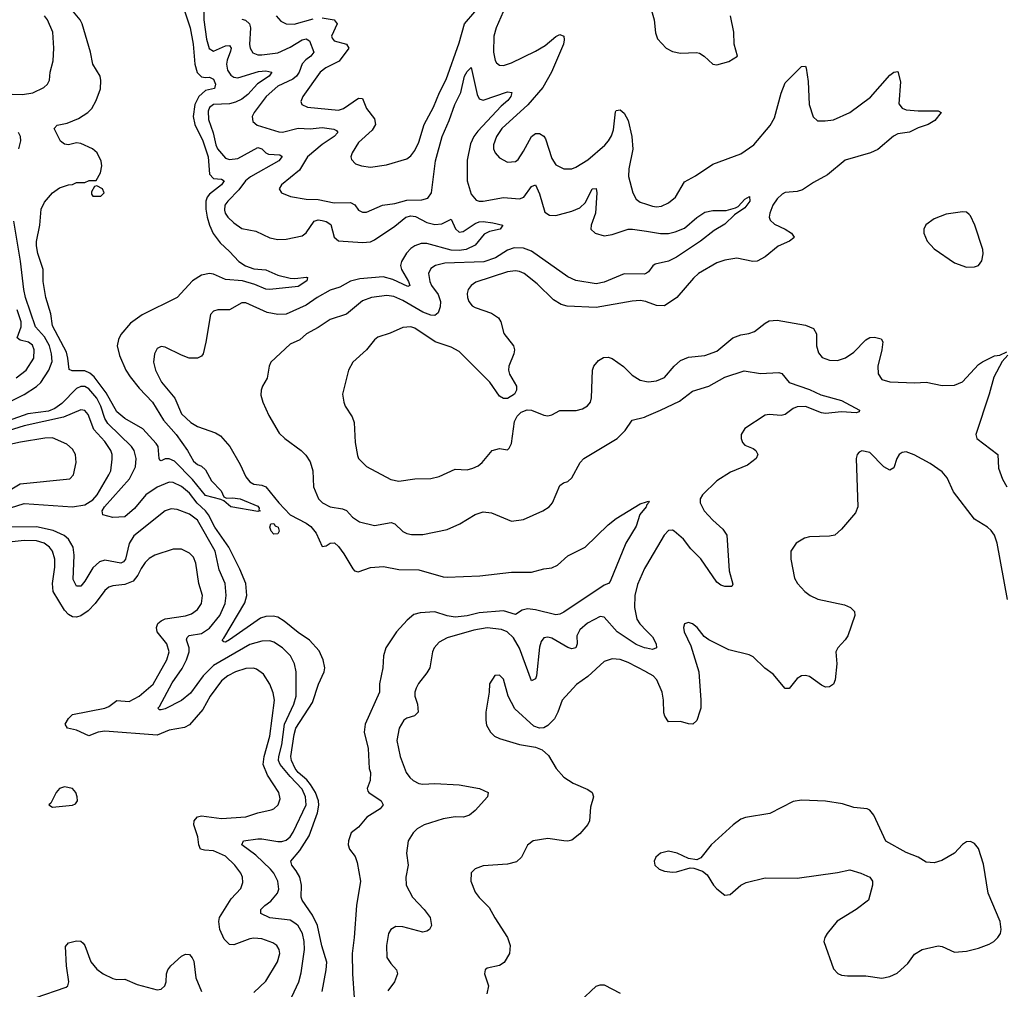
# Model space of a CAD drawing. Header units: inches. Extents: x 1954678 to 2060271, y 904822 to 1016299.
# Tile 309 of 403: x 2016887 to 2021778, y 991753 to 996571. Entities that reach past the tile are written whole.
import ezdxf

# ---------------------------------------------------------------- set-up
doc = ezdxf.new("R2010")
doc.units = ezdxf.units.IN
doc.header["$MEASUREMENT"] = 0
doc.layers.add('C0919', color=7, linetype='Continuous')
doc.layers.add('C0929', color=7, linetype='Continuous')

msp = doc.modelspace()

# ---------------------------------------------------------------- linework, layer by layer
at = {"layer": 'C0919', "color": 5}
for points, elevation in [([(2017707.9, 996610), (2017734.6, 996530), (2017748.3, 996450), (2017757.4, 996350), (2017769, 996309), (2017790, 996287.3), (2017810, 996283.3), (2017830, 996285.5), (2017850, 996275.2), (2017859.2, 996250), (2017854.6, 996230), (2017810, 996218.8), (2017777.4, 996190), (2017757.6, 996150), (2017749.1, 996090), (2017756.5, 996050), (2017797.5, 995970), (2017823.3, 995890), (2017830, 995802.8), (2017850, 995782.8), (2017890, 995778), (2017902.3, 995770), (2017890.1, 995750), (2017830, 995704.9), (2017818.8, 995690), (2017811.8, 995670), (2017810.9, 995630), (2017817.6, 995590), (2017829.8, 995549.8), (2017848.8, 995508.8), (2017882.2, 995462.2), (2017930, 995418.9), (2017974.8, 995370), (2018008.3, 995348.3), (2018050, 995333.3), (2018110, 995328.8), (2018170, 995301.5), (2018230, 995287.1), (2018254.5, 995285.5), (2018312.5, 995292.5), (2018316, 995290), (2018313.7, 995273.7), (2018270, 995244.8), (2018130, 995229.8), (2018110, 995232.1), (2018055.7, 995255.7), (2017993.7, 995273.7), (2017910, 995280.5), (2017850, 995305.8), (2017830, 995309.3), (2017790, 995302.4), (2017746, 995274), (2017669.6, 995190.4), (2017495.7, 995104.3), (2017437.2, 995062.8), (2017390, 995006.3), (2017377.9, 994982.1), (2017371.5, 994950), (2017382.8, 994902.8), (2017414.6, 994830), (2017435.7, 994795.7), (2017479.8, 994739.8), (2017546, 994670), (2017601.2, 994581.2), (2017663.5, 994510), (2017721.1, 994430), (2017750, 994378), (2017770, 994361.1), (2017790, 994353.1), (2017810, 994334), (2017839.9, 994279.9), (2017887.7, 994230), (2017900.7, 994200.7), (2017913.7, 994193.7), (2017944.8, 994195.2), (2017983, 994190), (2018070, 994153.2), (2018076.7, 994143.3), (2018074.4, 994134.4), (2018082, 994130), (2018070, 994127), (2017935.3, 994150), (2017900.4, 994180.4), (2017886.8, 994186.8), (2017810, 994207.2), (2017745.9, 994285.9), (2017656.8, 994376.8), (2017630, 994388.8), (2017610, 994388.7), (2017590, 994379.8), (2017583, 994383), (2017579.1, 994390), (2017575, 994450), (2017565.2, 994465.2), (2017497.9, 994537.9), (2017409.7, 994590), (2017370, 994622.4), (2017316.6, 994716.6), (2017257.2, 994797.2), (2017234.8, 994814.8), (2017210, 994826.6), (2017146.9, 994826.9), (2017132.3, 994832.3), (2017126.7, 994890), (2017118.7, 994918.7), (2017049.9, 995050), (2017041.9, 995110), (2017016.5, 995190), (2017004, 995270), (2017003, 995330), (2016976.9, 995410), (2016970, 995448), (2016971.3, 995468.7), (2016987.6, 995550), (2016993.2, 995630), (2017010, 995664.7), (2017049.3, 995710.7), (2017084.7, 995735.3), (2017130, 995751.3), (2017150, 995752), (2017170, 995762), (2017210, 995762), (2017231.6, 995771.6), (2017267.3, 995772.7), (2017289, 995811), (2017295.1, 995844.9), (2017292.5, 995867.5), (2017272.3, 995910), (2017249, 995930), (2017190, 995955.4), (2017170, 995958.9), (2017130, 995949.7), (2017110, 995953.3), (2017090, 995967), (2017058.4, 996030), (2017073.3, 996046.7), (2017122.8, 996057.2), (2017179.4, 996080.6), (2017225.4, 996110), (2017245.3, 996130), (2017267.7, 996170), (2017287.7, 996227.7), (2017289.7, 996269.7), (2017286, 996290), (2017249.7, 996349.7), (2017239.1, 996410), (2017197.4, 996550), (2017188.2, 996570), (2017137.9, 996630)], 420), ([(2017803.3, 996650), (2017801.4, 996570), (2017815.1, 996475.1), (2017828.3, 996428.3), (2017850, 996415.4), (2017910, 996441.3), (2017930, 996443.2), (2017937.1, 996430), (2017935, 996415), (2017917.1, 996370), (2017913.8, 996350), (2017920.1, 996320.1), (2017935.5, 996295.5), (2017950, 996285.1), (2017970, 996281.5), (2018074, 996314), (2018110, 996317.6), (2018139.5, 996310), (2018126.4, 996290), (2018068.3, 996251.7), (2018019.9, 996200.1), (2017990, 996176.2), (2017959, 996161), (2017930, 996153.6), (2017849.8, 996150.2), (2017830, 996134.5), (2017823.1, 996116.9), (2017825, 996075), (2017848.8, 996008.8), (2017861, 995950), (2017870, 995928.8), (2017910, 995882.4), (2017930, 995875.8), (2017970, 995882.2), (2018070, 995935.5), (2018090, 995930.2), (2018109.6, 995909.6), (2018122.9, 995902.9), (2018179.3, 995899.3), (2018191.2, 995891.2), (2018174, 995870), (2018033.2, 995790), (2018008.6, 995770), (2017975.1, 995724.9), (2017920.2, 995670), (2017906.6, 995650), (2017903.9, 995623.9), (2017907.7, 995610), (2017921.6, 995590), (2017950, 995561.1), (2017990, 995534.2), (2018060.1, 995520.1), (2018130, 995486.5), (2018170, 995478.6), (2018210, 995480.7), (2018290, 995496.9), (2018310, 995512.4), (2018350, 995569.2), (2018370, 995576.4), (2018390, 995574), (2018410, 995568.6), (2018432.7, 995552.7), (2018449.4, 995490), (2018470, 995472.2), (2018590, 995463.3), (2018630, 995467.9), (2018650, 995477.2), (2018750, 995544.7), (2018805.8, 995590), (2018830, 995596.1), (2018852.4, 995592.4), (2018910, 995563.1), (2018950, 995552.9), (2018983.9, 995556.1), (2019030, 995580.7), (2019052.3, 995532.3), (2019070, 995514.9), (2019090, 995519), (2019150, 995559), (2019170, 995566.3), (2019190, 995568.2), (2019237.5, 995562.5), (2019287.3, 995550), (2019273.4, 995530), (2019220.9, 995519.1), (2019193.9, 995506.1), (2019150.3, 995450), (2019104.4, 995430), (2019070, 995425), (2019030, 995426.4), (2018910, 995459.1), (2018881.8, 995458.2), (2018850, 995446.9), (2018830, 995433.5), (2018809, 995411), (2018783.3, 995370), (2018777.9, 995350), (2018783.1, 995330), (2018818.3, 995270), (2018824.9, 995250), (2018815.3, 995244.7), (2018740.4, 995280.4), (2018692.8, 995292.8), (2018577.4, 995282.6), (2018530, 995271.2), (2018477.9, 995242.1), (2018430, 995226.6), (2018364, 995190), (2018310, 995151.8), (2018210, 995107.4), (2018170, 995106.6), (2018115.8, 995115.8), (2018010, 995164.1), (2017990, 995163.5), (2017930, 995129.8), (2017871.3, 995128.7), (2017850, 995122.4), (2017834.3, 995105.7), (2017811.5, 994968.5), (2017798, 994910), (2017790, 994899.3), (2017770.3, 994889.7), (2017728.7, 994890), (2017690, 994903.5), (2017610, 994943.5), (2017590, 994947.8), (2017570, 994937), (2017556.9, 994910), (2017552.1, 994870), (2017561.1, 994830), (2017591.8, 994770), (2017657.3, 994690), (2017690, 994612.6), (2017736.5, 994570), (2017770, 994550.1), (2017858.9, 994518.9), (2017883.8, 994503.8), (2017930.6, 994450.6), (2017981.6, 994361.6), (2018010, 994299.6), (2018030, 994274), (2018050, 994263.2), (2018090, 994257.3), (2018110, 994249.3), (2018173.5, 994170), (2018230, 994110.1), (2018309.4, 994070), (2018333.1, 994053.1), (2018360.2, 994020.2), (2018390, 993953.4), (2018410, 993956.4), (2018430, 993970.3), (2018451.1, 993971.1), (2018470, 993953.7), (2018496.6, 993916.6), (2018542.1, 993842.1), (2018550, 993832.4), (2018567.6, 993827.6), (2018630, 993848.3), (2018693.6, 993853.6), (2018770, 993839.8), (2018870, 993837.7), (2018990, 993802), (2019010, 993800.8), (2019173.2, 993806.8), (2019330, 993826.2), (2019430, 993825.2), (2019490, 993842.3), (2019530, 993847.7), (2019559.2, 993860.8), (2019610, 993906.7), (2019696, 993950), (2019810, 994060.5), (2019850, 994092.4), (2019970, 994164.9), (2020000, 994174.7)], 440), ([(2016850, 996201), (2016901.3, 996198.7), (2016952.4, 996207.6), (2017006.3, 996233.7), (2017024.5, 996250), (2017035.1, 996270), (2017037.7, 996310), (2017053.2, 996366.8), (2017056.5, 996430), (2017051.7, 996510), (2017024.4, 996570), (2017009.8, 996590)], 440), ([(2018161.3, 996590), (2018184.1, 996564.1), (2018210, 996550.2), (2018250, 996549.5), (2018344.6, 996575.4)], 480), ([(2018390, 996581.2), (2018450, 996570.6), (2018464.8, 996550), (2018435.3, 996490), (2018438.7, 996478.7), (2018450, 996466.1), (2018510.3, 996450), (2018521.5, 996430), (2018474.4, 996365.6), (2018407.6, 996332.4), (2018379.8, 996310), (2018293.1, 996190), (2018284.4, 996164.4), (2018289.2, 996149.2), (2018316.7, 996136.7), (2018470, 996122), (2018496.1, 996130), (2018570, 996180.9), (2018590, 996179.6), (2018609.7, 996129.7), (2018650, 996078.3), (2018654.3, 996050), (2018638.6, 996021.4), (2018570, 995960.5), (2018538.7, 995910), (2018532.7, 995890), (2018536.1, 995876.1), (2018554.9, 995854.9), (2018584.4, 995844.4), (2018630, 995838), (2018708.7, 995850), (2018810, 995879.5), (2018830, 995894.4), (2018850, 995921.3), (2018870, 995963), (2018895.9, 996050), (2018943, 996137), (2018973.1, 996210), (2019005.9, 996274.1), (2019070, 996456.9), (2019095.9, 996550), (2019147.5, 996610)], 480), ([(2019288, 996610), (2019253.7, 996530), (2019242.4, 996490), (2019241.1, 996410), (2019248.6, 996368.6), (2019256, 996356), (2019270, 996345.4), (2019290, 996344.2), (2019330, 996356.6), (2019450, 996414), (2019497.1, 996442.9), (2019550, 996488), (2019570, 996498), (2019589.3, 996489.3), (2019591.7, 996471.7), (2019588.3, 996450), (2019528.4, 996310), (2019485.4, 996234.6), (2019411.2, 996148.8), (2019281.6, 996030), (2019254.8, 995990), (2019240.7, 995950), (2019241.3, 995930), (2019248.9, 995910), (2019270, 995885.3), (2019310, 995864), (2019350, 995866), (2019363, 995877), (2019390, 995917.4), (2019428.8, 995991.2), (2019450, 996006), (2019470, 996005.5), (2019490, 995992.9), (2019498.9, 995978.9), (2019530, 995881.3), (2019550, 995850.3), (2019590, 995830.2), (2019630, 995830.2), (2019650, 995837.6), (2019710, 995874.7), (2019793, 995947), (2019811.4, 995968.6), (2019826.7, 995993.3), (2019836, 996023.9), (2019846.4, 996113.6), (2019850, 996120.7), (2019870, 996123.1), (2019890, 996107), (2019909.5, 996069.5), (2019927.3, 995990), (2019932.4, 995927.6), (2019913.7, 995830), (2019911.3, 995791.3), (2019933.1, 995710), (2019950, 995679.3), (2019970, 995663.6), (2020000, 995654)], 480), ([(2017990, 996574.6), (2018008.6, 996568.6), (2018029.4, 996550), (2018033.6, 996530), (2018028.5, 996448.5), (2018031.1, 996430), (2018045.9, 996405.9), (2018070, 996397.1), (2018090, 996396.6), (2018170, 996405.8), (2018230, 996434.2), (2018290, 996470.5), (2018310, 996476.6), (2018326.2, 996466.2), (2018347.5, 996410), (2018333.1, 996390), (2018307.7, 996372.3), (2018290, 996352.4), (2018275, 996310), (2018262.7, 996290), (2018243.7, 996276.3), (2018170, 996240.8), (2018111.4, 996190), (2018052, 996110), (2018042.4, 996090), (2018045.1, 996065.1), (2018067, 996047), (2018173.6, 996013.6), (2018192.5, 996012.5), (2018270, 996031.5), (2018330, 996029.3), (2018390, 996035.5), (2018447.3, 996027.3), (2018461.3, 996021.3), (2018466.7, 996010), (2018448.5, 995990), (2018389.7, 995950.3), (2018317.1, 995890), (2018276.2, 995823.8), (2018188.2, 995750), (2018176.3, 995730), (2018186.8, 995710), (2018232.7, 995692.7), (2018310, 995678.8), (2018370, 995678.1), (2018450, 995661.3), (2018530, 995662.1), (2018551.5, 995651.5), (2018570, 995625.2), (2018590, 995615.2), (2018610, 995614), (2018690, 995648.7), (2018750, 995657), (2018810, 995675), (2018884.5, 995675.5), (2018915.2, 995684.8), (2018933, 995710), (2018952, 995870), (2018986.5, 995990), (2019021.1, 996070), (2019048.8, 996150), (2019079.2, 996210), (2019097.4, 996290), (2019110, 996314.3), (2019130, 996333), (2019159, 996199), (2019170, 996178), (2019190, 996171), (2019310, 996212.9), (2019332.2, 996210), (2019326.5, 996190), (2019312.1, 996170), (2019278.1, 996141.9), (2019162.8, 996017.2), (2019142.8, 995990), (2019126.1, 995953.9), (2019110, 995873.2), (2019110, 995771), (2019130, 995704.6), (2019154.9, 995674.9), (2019170, 995669.4), (2019190, 995669.5), (2019290, 995687.2), (2019370, 995680.9), (2019390.8, 995689.2), (2019430, 995741.5), (2019450, 995750.3), (2019470, 995706.4), (2019495.1, 995615.1), (2019519.1, 995599.1), (2019550, 995597.7), (2019630, 995619.8), (2019670, 995637), (2019697, 995663), (2019730, 995731), (2019750, 995731.6), (2019754, 995710), (2019747.1, 995610), (2019725.2, 995550), (2019723.7, 995530), (2019746, 995510), (2019790, 995496.6), (2019830, 995503.2), (2019910, 995530.6), (2019931, 995531), (2020000, 995519.6)], 460), ([(2016882.2, 995930), (2016892.7, 995970), (2016890.5, 995990), (2016881.2, 996010)], 440), ([(2016776.7, 994643.3), (2016910, 994708), (2016970, 994747.8), (2016991.4, 994768.6), (2017032.4, 994830), (2017047.6, 994872.4), (2017045.8, 994910), (2017034.8, 994950), (2017010, 994995.1), (2016965.3, 995045.3), (2016915.8, 995190), (2016907, 995230), (2016891.5, 995371.5), (2016858.5, 995570)], 440), ([(2020000, 995312.1), (2019990, 995306.2), (2019890, 995308.2), (2019790, 995266.6), (2019750, 995257.8), (2019650, 995275.4), (2019610, 995293.3), (2019430, 995420.4), (2019390, 995435.3), (2019342.6, 995437.4), (2019310, 995425.6), (2019250, 995387.9), (2019192.6, 995367.4), (2018998.2, 995361.8), (2018952.4, 995350), (2018930, 995334.5), (2018918.5, 995310), (2018923.6, 995270), (2018932.1, 995250), (2018965.3, 995205.3), (2018978, 995170), (2018975.9, 995144.1), (2018965.9, 995114.1), (2018950, 995101.5), (2018930, 995103.4), (2018890, 995117.9), (2018790, 995175), (2018745.1, 995194.9), (2018710, 995201.4), (2018634.8, 995190), (2018590, 995173.3), (2018510, 995107.8), (2018430, 995081.8), (2018370, 995041.6), (2018312, 995010), (2018279.1, 994980.9), (2018230, 994958.3), (2018134.4, 994870), (2018125.7, 994850), (2018115.8, 994790), (2018092.7, 994750), (2018086.4, 994730), (2018085.1, 994705.1), (2018094.4, 994670), (2018124, 994604), (2018176.1, 994516.1), (2018204, 994490), (2018285.5, 994430), (2018307.7, 994407.7), (2018330, 994374), (2018342.6, 994330), (2018346.9, 994250), (2018371.8, 994190), (2018391.1, 994171.1), (2018430, 994150.2), (2018490, 994140.7), (2018510, 994131.6), (2018539.8, 994099.8), (2018575.7, 994075.7), (2018650, 994056.9), (2018731.9, 994071.9), (2018750, 994065.7), (2018790, 994028.5), (2018810, 994018), (2018832.8, 994012.8), (2018890, 994012.7), (2019010, 994038.5), (2019073.6, 994066.4), (2019150, 994113.1), (2019190, 994126), (2019230, 994121.1), (2019330, 994078.7), (2019390, 994086.9), (2019485.6, 994130), (2019517.3, 994150), (2019533.8, 994170), (2019570, 994256.3), (2019589.2, 994270), (2019610, 994277), (2019630, 994294), (2019671.9, 994370), (2019689.8, 994390), (2019855.3, 994490), (2019895.5, 994530), (2019930, 994580.3), (2019990, 994596.6), (2020000, 994600.8)], 460), ([(2020000, 995169.3), (2019998, 995170), (2019970, 995175.4), (2019930, 995172.3), (2019750, 995141), (2019607.1, 995147.1), (2019576.5, 995156.5), (2019539.5, 995179.5), (2019457.9, 995257.9), (2019392.3, 995310), (2019370, 995320.2), (2019350, 995323), (2019310, 995317.6), (2019152.6, 995267.4), (2019130.2, 995249.8), (2019115.2, 995230), (2019110.2, 995210), (2019111.3, 995190), (2019118.6, 995170), (2019134.6, 995150), (2019150, 995140.2), (2019230, 995113.2), (2019264.7, 995090), (2019277, 995070), (2019292, 995012), (2019339.7, 994950), (2019344.6, 994930), (2019341.7, 994910), (2019317.2, 994850), (2019314.7, 994830), (2019320.2, 994810), (2019354.3, 994750), (2019354.3, 994730), (2019344.9, 994710), (2019310, 994688), (2019290, 994688.2), (2019270, 994700.4), (2019221.8, 994770), (2019070, 994922.9), (2019030, 994944.2), (2018950.6, 994970.6), (2018850, 995038.2), (2018830, 995045.5), (2018790, 995041.4), (2018727.4, 995012.6), (2018666.7, 994993.3), (2018650, 994980.5), (2018609.4, 994930.6), (2018541.1, 994870), (2018521.1, 994830), (2018490.4, 994710), (2018496.5, 994670), (2018504.2, 994650), (2018538, 994598), (2018548.2, 994570), (2018553.2, 994470), (2018564.8, 994404.8), (2018570.3, 994390), (2018610, 994350.3), (2018730, 994287), (2018770, 994277.4), (2018850, 994289.4), (2018930, 994291.1), (2018970, 994301.3), (2019050, 994337.3), (2019110, 994334.9), (2019137.8, 994342.2), (2019165.2, 994354.8), (2019184.2, 994370), (2019234, 994430), (2019270, 994440.9), (2019310, 994433.4), (2019318.6, 994441.4), (2019330, 994464.7), (2019345.7, 994574.3), (2019358.7, 994601.3), (2019378.8, 994621.2), (2019408.3, 994631.7), (2019430, 994631.6), (2019490, 994605.7), (2019510, 994603.1), (2019530, 994607.4), (2019570, 994628.5), (2019651.3, 994628.7), (2019682.7, 994637.3), (2019707.9, 994652.1), (2019722, 994670), (2019728.2, 994691.8), (2019732.5, 994830), (2019738.4, 994850), (2019761.6, 994878.4), (2019786.8, 994893.2), (2019810, 994894.4), (2019830, 994888.1), (2019887.2, 994847.2), (2019930, 994805.3), (2019970, 994779.5), (2020000, 994773.6)], 480), ([(2016870, 994790.9), (2016919.5, 994830), (2016956.5, 994890), (2016959.4, 994930), (2016950, 994954.3), (2016930, 994969.3), (2016890, 994977.9), (2016874.9, 994990), (2016894.7, 995045.3), (2016894.3, 995070), (2016874.5, 995130)], 460), ([(2018390, 991742), (2018409.9, 991850), (2018412.4, 991887.6), (2018388.5, 991968.5), (2018365.7, 992070), (2018341.8, 992121.8), (2018290, 992195.1), (2018285.7, 992210), (2018286.1, 992270), (2018278, 992310), (2018261.2, 992341.2), (2018238.3, 992370), (2018233.2, 992390), (2018277.9, 992442.1), (2018324.7, 992515.3), (2018366.6, 992630), (2018372.4, 992667.6), (2018370.6, 992690), (2018355.8, 992730), (2018331.2, 992771.2), (2018313, 992793), (2018269.6, 992829.6), (2018255.4, 992850), (2018237.5, 992890), (2018234, 992910), (2018250, 993018.4), (2018259.1, 993050), (2018341.8, 993178.2), (2018370.9, 993269.1), (2018399.3, 993330), (2018402, 993350), (2018395.3, 993390), (2018375.4, 993435.4), (2018327.2, 993487.2), (2018270, 993526.2), (2018201.5, 993581.5), (2018170, 993601.3), (2018146.4, 993606.4), (2018110, 993605.9), (2018082.8, 993597.2), (2017930, 993489.4), (2017910, 993478.7), (2017900.3, 993480.3), (2017893, 993490), (2017901.8, 993498.2), (2018006, 993674), (2018015.7, 993710), (2018009.9, 993770), (2017981, 993841), (2017926.6, 993950), (2017856.5, 994050), (2017825.6, 994110), (2017810.3, 994130.3), (2017768.3, 994168.3), (2017730, 994219.1), (2017690, 994252.1), (2017650, 994271.2), (2017630, 994272.3), (2017570, 994247.9), (2017512.8, 994210), (2017457.2, 994142.8), (2017410, 994101.2), (2017350, 994098), (2017299.5, 994110), (2017297.5, 994130), (2017309, 994150), (2017431.7, 994290), (2017461.5, 994350), (2017464.9, 994390), (2017455.2, 994430), (2017442.8, 994450), (2017324.7, 994564.7), (2017309.7, 994589.7), (2017290.4, 994650), (2017270, 994689.9), (2017230, 994736.7), (2017210, 994748.6), (2017190, 994749), (2017170, 994738.6), (2017096.2, 994663.8), (2017061.4, 994638.6), (2017030, 994625.7), (2016927.4, 994612.6), (2016830, 994577.2)], 440), ([(2016810, 994134.9), (2016910, 994166.2), (2017150, 994151), (2017210, 994159.9), (2017250, 994184.8), (2017271.9, 994210), (2017329.9, 994310), (2017339.3, 994330), (2017346.9, 994386.9), (2017347, 994410), (2017339.2, 994430), (2017310, 994475.4), (2017254.6, 994534.6), (2017227.8, 994610), (2017210, 994629.8), (2017190, 994632.2), (2017104, 994596), (2016910, 994552.9), (2016770, 994509.6)], 460), ([(2016798.2, 994210), (2016890, 994264.6), (2017136, 994290), (2017155.1, 994310), (2017167.6, 994370), (2017164.5, 994410), (2017150, 994437.4), (2017121.4, 994461.4), (2017050, 994492.8), (2017012.4, 994492.4), (2016891.6, 994471.6), (2016702.6, 994430)], 480), ([(2018203.2, 991636.8), (2018273.7, 991790), (2018285.9, 991834.1), (2018301.3, 991950), (2018300.1, 991990), (2018291.3, 992030), (2018270, 992069), (2018258.9, 992078.9), (2018230, 992096.1), (2018130, 992108.6), (2018085.7, 992130), (2018085, 992150), (2018104.6, 992170), (2018134, 992190), (2018167, 992230), (2018174.4, 992250), (2018169.2, 992290), (2018150, 992329.8), (2018132.7, 992350), (2018059.4, 992419.4), (2017991.1, 992470), (2017998, 992490), (2018070, 992500.8), (2018090, 992501.3), (2018170, 992487.3), (2018190, 992487.7), (2018210, 992494.6), (2018230, 992511.1), (2018245.6, 992534.4), (2018309.9, 992670), (2018307.5, 992710), (2018290, 992747.1), (2018229.9, 992810), (2018180.8, 992870), (2018172.9, 992890), (2018173.9, 992910), (2018190, 992967), (2018203, 993070), (2018248.7, 993170), (2018260.1, 993210), (2018260.5, 993330), (2018252.5, 993370), (2018232.1, 993410), (2018192.4, 993450), (2018150, 993477.4), (2018130, 993484.1), (2018090, 993483.4), (2018030, 993467), (2017850, 993362.6), (2017798.6, 993310), (2017735, 993225), (2017690, 993188.8), (2017610, 993146), (2017590, 993140.9), (2017581.8, 993141.8), (2017573.6, 993150), (2017582, 993158), (2017644.9, 993275.1), (2017693.8, 993346.2), (2017716.4, 993390), (2017729.5, 993430), (2017728.5, 993450), (2017715.4, 993490), (2017719, 993501), (2017729.4, 993510.6), (2017790, 993521.6), (2017830, 993546.7), (2017881.1, 993610), (2017907.5, 993670), (2017911.9, 993710), (2017907.5, 993770), (2017877.9, 993837.9), (2017857.9, 993930), (2017770, 994084.1), (2017730, 994114), (2017670, 994137.3), (2017640, 994140), (2017610, 994130.8), (2017454.4, 994005.6), (2017431.4, 993968.6), (2017412.5, 993890), (2017402.7, 993877.3), (2017390, 993869.9), (2017310, 993885.8), (2017282.9, 993877.1), (2017250, 993846.8), (2017210, 993780.9), (2017190, 993756.4), (2017170, 993756), (2017153.3, 993790), (2017158.1, 993910), (2017153.3, 993950), (2017130, 993989.9), (2017107.8, 994007.8), (2017053.5, 994033.5), (2016970, 994051.7), (2016830, 994049.9)], 460), ([(2020000, 994154), (2019999.3, 994150), (2019967, 994113), (2019950, 994054.5), (2019898.7, 993970), (2019820.5, 993779.5), (2019812.4, 993770), (2019790, 993761.2), (2019590, 993627.5), (2019570, 993616.5), (2019550, 993613.6), (2019450, 993638.5), (2019410, 993642.8), (2019383.2, 993636.8), (2019350, 993615.9), (2019290, 993632.8), (2019170, 993624.1), (2019110, 993608.3), (2019050, 993601.9), (2019010, 993608.1), (2018950, 993628.4), (2018875.7, 993624.3), (2018845.4, 993614.6), (2018812, 993588), (2018758.5, 993530), (2018706.5, 993450), (2018694.9, 993410), (2018690.2, 993350), (2018675.1, 993270), (2018674.3, 993230), (2018603.5, 993070), (2018598.2, 993030), (2018618.5, 992950), (2018623.7, 992850), (2018630.2, 992830), (2018628.4, 992790), (2018613.4, 992750), (2018616.8, 992736.8), (2018621, 992730), (2018682, 992690), (2018692.4, 992670), (2018678, 992650), (2018611.5, 992608.5), (2018570, 992558.4), (2018533.4, 992530), (2018520.3, 992490), (2018519.5, 992470), (2018526, 992450), (2018553.5, 992413.5), (2018563.7, 992383.7), (2018580.8, 992290), (2018559.7, 992170), (2018548.6, 992010), (2018538.3, 991930), (2018539.8, 991830), (2018548.6, 991710)], 440), ([(2018050, 991737.1), (2018110, 991793), (2018168.4, 991890), (2018179.2, 991930), (2018176.4, 991950), (2018163.6, 991970), (2018144.2, 991984.2), (2018090, 992004.4), (2018050, 992007.1), (2018030, 992003.5), (2017950, 991973.6), (2017930, 991976.1), (2017902.2, 992002.2), (2017880.6, 992050), (2017875.6, 992090), (2017879, 992110), (2017938.1, 992201.9), (2017985.9, 992254.1), (2017996.3, 992283.7), (2017993.8, 992310), (2017985.3, 992330), (2017956.5, 992370), (2017910, 992413.7), (2017850, 992441.7), (2017804.4, 992444.4), (2017784.8, 992450), (2017776.2, 992470), (2017771.3, 992511.3), (2017751.4, 992570), (2017754.4, 992590), (2017761.1, 992598.9), (2017770, 992609.1), (2017790, 992615.3), (2017890, 992601.1), (2018010, 992609.5), (2018070.3, 992630.3), (2018135.8, 992644.2), (2018150, 992650.4), (2018171.2, 992670), (2018181.1, 992698.9), (2018174.5, 992730), (2018117.4, 992817.4), (2018097.2, 992870), (2018101.2, 992910), (2018129.9, 993010), (2018153.1, 993190), (2018146.6, 993226.6), (2018130, 993269.6), (2018098.3, 993318.3), (2018063.9, 993343.9), (2018048.4, 993348.4), (2018010, 993346.6), (2017959.6, 993330), (2017920.7, 993310), (2017890, 993286.3), (2017833, 993210), (2017797.2, 993142.8), (2017730, 993067.7), (2017706.1, 993053.9), (2017630, 993041), (2017570, 993016.4), (2017310, 993035.5), (2017277.1, 993030), (2017230, 993012.4), (2017170, 993039.9), (2017123.7, 993050), (2017112.3, 993070), (2017130, 993098.9), (2017150, 993118.2), (2017310, 993149.1), (2017330, 993157.5), (2017370, 993187.8), (2017430, 993182.6), (2017479.8, 993210), (2017550, 993269.4), (2017618.7, 993390), (2017629.2, 993430), (2017618.2, 993470), (2017570.5, 993530), (2017566.2, 993550), (2017573.9, 993570), (2017590, 993584.7), (2017610, 993593.6), (2017711.3, 993608.7), (2017740.7, 993619.3), (2017770, 993640.2), (2017789.8, 993670), (2017794.4, 993710), (2017777.3, 993770), (2017762.7, 993870), (2017750, 993899.6), (2017730, 993920.5), (2017690, 993939.6), (2017650, 993940.5), (2017558, 993910), (2017530, 993893.3), (2017510, 993873.7), (2017490, 993844.2), (2017474.4, 993810), (2017450, 993781.6), (2017410, 993764.8), (2017350, 993758.4), (2017330, 993750.7), (2017310, 993735.3), (2017262, 993670), (2017226.9, 993633.1), (2017190, 993609.3), (2017170, 993602.8), (2017150, 993603.9), (2017130, 993615.2), (2017110, 993637.1), (2017053.3, 993730), (2017049.3, 993770), (2017061.7, 993850), (2017062.1, 993890), (2017049.9, 993930), (2017035.2, 993950), (2017008.4, 993970), (2016970, 993980.9), (2016910, 993983.1), (2016850, 993976.6)], 480), ([(2020000, 993860.5), (2019990, 993843.5), (2019955.7, 993764.3), (2019943.5, 993710), (2019941.9, 993650), (2019952.3, 993592.3), (2019968.3, 993568.3), (2020000, 993535)], 460), ([(2020000, 993447.6), (2019990, 993449.9), (2019950, 993466.8), (2019855.4, 993530), (2019790, 993601.7), (2019770, 993604.8), (2019707.4, 993572.6), (2019670, 993539.1), (2019654, 993510), (2019656, 993470), (2019650, 993449.8), (2019630, 993445), (2019610, 993451.2), (2019530, 993497.8), (2019510, 993502.5), (2019490, 993498.7), (2019478.3, 993481.8), (2019470, 993452.7), (2019455.1, 993310), (2019450, 993296.3), (2019430, 993285.4), (2019370, 993447.9), (2019339.6, 993499.6), (2019309.1, 993529.1), (2019280.1, 993540.1), (2019210, 993548.9), (2019143.2, 993536.8), (2019010, 993499.8), (2018970, 993478.3), (2018946, 993450), (2018937.4, 993430), (2018923.6, 993350), (2018910, 993325.1), (2018867.7, 993272.3), (2018856.9, 993250), (2018850.3, 993230), (2018850.3, 993210), (2018863.6, 993170), (2018866, 993130), (2018847.5, 993112.5), (2018810, 993099.7), (2018795.5, 993090), (2018771.7, 993050), (2018761.3, 992990), (2018777.2, 992910), (2018806.5, 992830), (2018824.8, 992804.8), (2018842.4, 992790), (2018870, 992775.6), (2018890, 992771.4), (2018950, 992776.2), (2019070, 992768.3), (2019171.3, 992751.3), (2019214, 992730), (2019210.5, 992710), (2019150, 992642), (2019121.2, 992618.8), (2019091.2, 992608.8), (2019049.8, 992609.8), (2018990, 992600.2), (2018895.8, 992570), (2018862, 992550), (2018840.9, 992530), (2018816.5, 992490), (2018807.7, 992430), (2018817.6, 992370), (2018805.4, 992310), (2018807.5, 992270), (2018838.5, 992210), (2018896.9, 992150), (2018925.7, 992110), (2018932.7, 992070), (2018922, 992050), (2018910, 992041.6), (2018890, 992036.3), (2018790, 992063.1), (2018755.6, 992064.4), (2018730.4, 992050), (2018719, 992030), (2018709.1, 991970), (2018711.4, 991911.4), (2018730, 991880.4), (2018759.3, 991850), (2018763.1, 991830), (2018748.9, 991790), (2018715.5, 991744.5)], 460), ([(2020000, 993329.5), (2019999.2, 993330), (2019910, 993376.8), (2019870, 993391.9), (2019830, 993395.7), (2019790, 993381.4), (2019710, 993307.8), (2019652.5, 993267.5), (2019582, 993190), (2019561, 993130), (2019543.2, 993096.8), (2019510, 993063.5), (2019490, 993052.6), (2019469.7, 993049.7), (2019440.3, 993060.3), (2019346.9, 993146.9), (2019314, 993210), (2019290, 993294), (2019270, 993314), (2019247.1, 993312.9), (2019221, 993270), (2019219.1, 993230), (2019203, 993130), (2019202, 993090), (2019206, 993066), (2019226, 993030), (2019246, 993010), (2019270, 992999.1), (2019370, 992968.9), (2019450, 992955.8), (2019482.4, 992942.4), (2019514.2, 992914.2), (2019551.5, 992850), (2019590, 992807), (2019636.7, 992776.7), (2019710, 992744.9), (2019730.4, 992730), (2019737, 992710), (2019722.5, 992657.5), (2019718, 992590), (2019710, 992571.1), (2019670, 992524.8), (2019630, 992493.7), (2019610, 992488.5), (2019590, 992489.8), (2019510, 992502), (2019438, 992490), (2019410.3, 992469.7), (2019380.3, 992410), (2019354.2, 992385.8), (2019310, 992374), (2019190, 992366.6), (2019149, 992351), (2019129, 992331), (2019128.9, 992290), (2019150, 992236.3), (2019169.3, 992209.3), (2019219.7, 992159.7), (2019247.6, 992107.6), (2019310.2, 992010.2), (2019323.6, 991970), (2019320.2, 991930), (2019294.4, 991885.6), (2019270, 991871.5), (2019210, 991858), (2019198.8, 991850), (2019196.3, 991830), (2019215.5, 991770), (2019208.2, 991730)], 480), ([(2016964, 991710), (2017117.3, 991762.7), (2017126, 991770), (2017130.7, 991790), (2017119, 991870), (2017114.5, 991965.5), (2017130, 991983.1), (2017170, 991992.9), (2017190, 991992.2), (2017201.5, 991981.5), (2017210, 991970.6), (2017240.2, 991890), (2017270, 991853.2), (2017302, 991830), (2017350, 991806.7), (2017370, 991801.7), (2017410, 991802.6), (2017470, 991775.9), (2017570, 991750.2), (2017590, 991753.4), (2017607.6, 991770), (2017613.8, 991790), (2017616.5, 991830), (2017622.7, 991850), (2017637.1, 991870), (2017690, 991917.7), (2017710, 991927.2), (2017730, 991925.2), (2017744.4, 991910), (2017752.5, 991892.5), (2017761.8, 991810), (2017790, 991741.6)], 480), ([(2019670, 991692), (2019750, 991768), (2019770, 991774.9), (2019790, 991774.4), (2019870, 991733)], 480)]:
    msp.add_lwpolyline(points, dxfattribs=dict(at, elevation=elevation))
for points, elevation in [([(2017270, 995746), (2017258, 995742), (2017243.6, 995716.4), (2017243.6, 995703.6), (2017250, 995694), (2017290, 995694), (2017306, 995710), (2017298, 995730)], 420), ([(2018150, 994015.1), (2018137, 994030), (2018129.6, 994050), (2018134.6, 994065.4), (2018150, 994067.3), (2018156.7, 994056.7), (2018171.4, 994050), (2018176.5, 994030), (2018170, 994016)], 420), ([(2017110, 992759.5), (2017084.9, 992750), (2017068.2, 992730), (2017042, 992678), (2017032, 992670), (2017050, 992658), (2017150, 992667.3), (2017164.7, 992675.3), (2017174, 992690), (2017173.2, 992710), (2017165.2, 992730), (2017148.7, 992750)], 520)]:
    msp.add_lwpolyline(points, close=True, dxfattribs=dict(at, elevation=elevation))
at = {"layer": 'C0929', "color": 5}
for points, elevation in [([(2020010.2, 996670), (2020039.5, 996570), (2020045.5, 996505.5), (2020055.6, 996475.6), (2020098, 996430), (2020130, 996412.4), (2020170, 996404.9), (2020248.6, 996408.6), (2020264.4, 996404.4), (2020287.7, 996390), (2020330, 996350.5), (2020350, 996346.4), (2020410, 996363.7), (2020452, 996390), (2020436.5, 996450), (2020435.2, 996510), (2020417.4, 996590)], 520), ([(2020000, 995654), (2020030, 995644.5), (2020050, 995641.6), (2020074.9, 995645.1), (2020110, 995661.3), (2020145.1, 995690), (2020190, 995765.7), (2020244.1, 995795.9), (2020330, 995853.7), (2020470, 995905.2), (2020533.5, 995950), (2020614.4, 996045.6), (2020636.1, 996083.9), (2020670, 996205.5), (2020690, 996258), (2020770, 996338.8), (2020790, 996340.7), (2020793.2, 996330), (2020803.8, 996263.8), (2020808.8, 996150), (2020829.1, 996089.1), (2020850, 996069.2), (2020888.3, 996068.3), (2020930, 996074), (2021010, 996109.4), (2021113.3, 996186.7), (2021210, 996294.9), (2021230, 996310.4), (2021250, 996314), (2021262.4, 996262.4), (2021253.7, 996153.7), (2021270, 996131.5), (2021290, 996124), (2021350, 996117.5), (2021450, 996118.4), (2021464, 996110), (2021433.2, 996070), (2021400.4, 996050), (2021350, 996033.6), (2021307.2, 996012.8), (2021250, 996003.4), (2021228.1, 995991.9), (2021150, 995926.8), (2021112.9, 995910), (2020986.9, 995873.1), (2020899.4, 995800.6), (2020830, 995762.5), (2020774.9, 995725.1), (2020750, 995716.9), (2020690, 995712), (2020675.4, 995704.6), (2020650, 995680.4), (2020628.4, 995650), (2020612.6, 995610), (2020610.3, 995590), (2020614.3, 995574.3), (2020635.9, 995555.9), (2020690, 995530.2), (2020720.4, 995510), (2020734.9, 995490), (2020732.6, 995487.4), (2020710.6, 995470), (2020654.2, 995445.8), (2020590, 995392.9), (2020550, 995370.8), (2020528.9, 995368.9), (2020450, 995385.8), (2020390, 995376.8), (2020350, 995362.8), (2020259.5, 995310), (2020233.8, 995286.2), (2020151.7, 995190), (2020090.2, 995149.8), (2020050, 995150.6), (2020000, 995169.3)], 480), ([(2020000, 995519.6), (2020070, 995508), (2020110, 995509.4), (2020143.4, 995516.6), (2020190, 995535.8), (2020250, 995588.5), (2020290, 995614.5), (2020330, 995623), (2020397.3, 995622.7), (2020443.1, 995636.9), (2020456.6, 995643.4), (2020490, 995679.5), (2020512.1, 995692.1), (2020514, 995670), (2020490, 995635.6), (2020438.4, 995601.6), (2020390, 995555.4), (2020336.4, 995523.6), (2020268.3, 995470), (2020150, 995390.6), (2020110, 995371.3), (2020044.2, 995355.8), (2020032.4, 995347.6), (2020010, 995318), (2020000, 995312.1)], 460), ([(2020000, 994773.6), (2020010, 994771.6), (2020050, 994776.5), (2020090, 994792.7), (2020137.6, 994850), (2020170, 994877.8), (2020210, 994894.2), (2020290, 994903.2), (2020350, 994924.4), (2020430, 994990.3), (2020470, 995005.2), (2020508.7, 995011.3), (2020538, 995022), (2020590, 995063.7), (2020610, 995074.3), (2020650, 995078.5), (2020790, 995053.6), (2020830, 995037.4), (2020844.7, 995010), (2020845.5, 994950), (2020854.9, 994914.9), (2020872.7, 994892.7), (2020910, 994878.9), (2020950, 994877.3), (2020990, 994890.2), (2021030, 994919.1), (2021090, 994980.2), (2021110, 994992.3), (2021134, 994994), (2021165.8, 994985.9), (2021174, 994970), (2021169.2, 994930), (2021149.2, 994850), (2021151.5, 994811.5), (2021170, 994783.7), (2021210, 994771.3), (2021333, 994767), (2021390, 994770.2), (2021470, 994753), (2021530, 994755.8), (2021570, 994772.4), (2021650, 994856.9), (2021670, 994870.2), (2021730, 994900.2), (2021755.2, 994904.8), (2021790, 994920.7)], 480), ([(2021795.6, 994904.4), (2021767.9, 994872.1), (2021726, 994794), (2021703.5, 994710), (2021636.1, 994510), (2021641.5, 994490), (2021745.2, 994410), (2021750, 994343), (2021770, 994288.7), (2021790, 994250.3)], 480), ([(2020000, 994600.8), (2020069.9, 994630.1), (2020164.8, 994675.1), (2020230, 994724.5), (2020310, 994750.1), (2020390, 994794.5), (2020485.9, 994825.9), (2020567.2, 994812.8), (2020658.7, 994818.7), (2020672.4, 994812.4), (2020710, 994767.9), (2020810, 994733.8), (2020867.3, 994707.3), (2020970, 994678), (2021059.1, 994630), (2021056.7, 994623.3), (2021042.5, 994617.5), (2020970, 994622), (2020890, 994614.4), (2020870, 994617.3), (2020790, 994648.4), (2020750, 994648), (2020730, 994639.3), (2020690, 994609.8), (2020670, 994604.8), (2020610.4, 994609.6), (2020590, 994606.6), (2020490, 994539), (2020470.8, 994510), (2020470.8, 994490), (2020477.3, 994470), (2020490, 994457.3), (2020530, 994440.5), (2020544, 994430), (2020553.4, 994410), (2020545.5, 994390), (2020503, 994357), (2020418, 994322), (2020350, 994279.7), (2020279, 994210), (2020267.9, 994190), (2020267.1, 994170), (2020287.5, 994130), (2020330, 994083.6), (2020379.8, 994039.8), (2020399, 994010), (2020411.7, 993831.7), (2020430, 993766), (2020424.7, 993755.3), (2020390, 993755.1), (2020370, 993761.6), (2020350, 993775.6), (2020270, 993892.3), (2020221.5, 993941.5), (2020183.9, 993990), (2020138.4, 994030), (2020130, 994034.8), (2020110, 994032), (2020088.3, 994010), (2020000, 993860.5)], 460), ([(2021794.8, 993690), (2021743.1, 993970), (2021728.8, 994010), (2021713.2, 994033.2), (2021694.5, 994050), (2021629.9, 994089.9), (2021525.6, 994225.6), (2021494.4, 994294.4), (2021470, 994324.3), (2021410, 994366.4), (2021330, 994409.2), (2021290, 994423.4), (2021270, 994420.3), (2021256.5, 994410), (2021244.3, 994390), (2021230, 994343.7), (2021210, 994332.8), (2021179.7, 994350), (2021110, 994420.7), (2021070.7, 994429.3), (2021058, 994422), (2021046.8, 994410), (2021042, 994390), (2021050.3, 994150), (2021038.5, 994121.4), (2020970, 994039.3), (2020936, 994010), (2020910, 994004.5), (2020810, 994000.5), (2020786.1, 993993.9), (2020744, 993970), (2020718, 993930), (2020717.1, 993890), (2020736.4, 993796.4), (2020750.6, 993770), (2020787.7, 993730), (2020814, 993710), (2020851.8, 993691.8), (2020984.2, 993664.2), (2021014.8, 993650), (2021034.8, 993630), (2021036.3, 993610), (2021000.5, 993510), (2020988, 993490), (2020950.6, 993450), (2020940.5, 993430), (2020946.4, 993370), (2020938, 993290), (2020930.4, 993269.6), (2020910, 993255.1), (2020890, 993254.5), (2020870, 993264.2), (2020810, 993307.8), (2020790, 993313), (2020770, 993311.1), (2020750, 993296.9), (2020710, 993247), (2020690, 993247.8), (2020630, 993318.5), (2020588.2, 993348.2), (2020530, 993404.2), (2020510, 993415.1), (2020410, 993439.6), (2020310, 993489.4), (2020286.5, 993506.5), (2020251.6, 993550), (2020230, 993569.5), (2020210, 993576.2), (2020190, 993568.7), (2020184.9, 993550), (2020187.2, 993530), (2020220.3, 993460.3), (2020260.2, 993330), (2020271.1, 993190), (2020270.2, 993150), (2020265.7, 993134.3), (2020250, 993089), (2020230.3, 993069.7), (2020210, 993071.5), (2020170, 993084.2), (2020110, 993082), (2020091.2, 993110), (2020086.5, 993126.5), (2020085.7, 993190), (2020079.1, 993230), (2020052.8, 993290), (2020034, 993310), (2020000, 993329.5)], 480), ([(2020000, 994174.7), (2020010, 994178), (2020013.2, 994173.2), (2020000.9, 994159.1), (2020000, 994154)], 440), ([(2020000, 993535), (2020030, 993503.6), (2020049.2, 993470), (2020050, 993449.7), (2020030, 993440.7), (2020000, 993447.6)], 460)]:
    msp.add_lwpolyline(points, dxfattribs=dict(at, elevation=elevation))
at = {"layer": 'C0929', "color": 5, "elevation": 520}
for points in [[(2021570, 995616.3), (2021490, 995604.2), (2021430, 995582), (2021388.8, 995551.2), (2021378, 995530), (2021378, 995510), (2021394.9, 995470), (2021430, 995433), (2021530, 995362.4), (2021590, 995341.6), (2021630, 995343), (2021649.6, 995350.4), (2021667.3, 995372.7), (2021672.8, 995407.2), (2021671.2, 995428.8), (2021631.6, 995550), (2021610, 995596.2), (2021602.9, 995602.9), (2021590, 995614)], [(2020770, 992692.9), (2020730, 992685.7), (2020612.9, 992627.1), (2020493.2, 992606.8), (2020470, 992597.8), (2020431.5, 992570), (2020322.4, 992470), (2020270, 992406.6), (2020250, 992397), (2020210, 992402.9), (2020152.7, 992430), (2020110, 992439.2), (2020071.1, 992428.9), (2020047, 992410), (2020038, 992390), (2020041.7, 992370), (2020064.4, 992350), (2020090, 992340.6), (2020130, 992334.2), (2020150, 992335.8), (2020217.1, 992357.1), (2020235.2, 992355.2), (2020279.3, 992339.3), (2020301.8, 992321.8), (2020333.7, 992270), (2020350, 992252.2), (2020390, 992221.3), (2020415.6, 992224.4), (2020469.7, 992270.3), (2020496.6, 992283.4), (2020590, 992307), (2020750, 992305.5), (2020950, 992333.7), (2021010, 992347), (2021066, 992330), (2021110.3, 992310.3), (2021122.8, 992290), (2021124, 992270), (2021103.7, 992196.3), (2021042, 992150), (2020948.1, 992091.9), (2020898.3, 992030), (2020886, 992010), (2020881.7, 991990), (2020930, 991854), (2020951.5, 991831.5), (2020970, 991823.7), (2020999.3, 991819.3), (2021090, 991819.5), (2021170, 991808.7), (2021210, 991816.4), (2021246.5, 991833.5), (2021299.1, 991880.9), (2021331.9, 991928.1), (2021370, 991950.6), (2021450, 991968.5), (2021470, 991964.9), (2021530, 991937.6), (2021590, 991943.1), (2021650, 991956.5), (2021703.3, 991976.7), (2021725.6, 991990), (2021746.3, 992010), (2021758.9, 992030), (2021762.6, 992050), (2021757.4, 992090), (2021697.6, 992230), (2021674.8, 992374.8), (2021650, 992453.2), (2021630, 992477), (2021610, 992487), (2021590, 992486), (2021570, 992472.7), (2021530, 992429.3), (2021467.5, 992392.5), (2021430, 992381.2), (2021390, 992385.2), (2021349.5, 992409.5), (2021290, 992432.3), (2021190, 992489.3), (2021130, 992618), (2021110, 992642.9), (2021097.2, 992650), (2021030, 992655.6), (2020974, 992674), (2020890, 992687.7)]]:
    msp.add_lwpolyline(points, close=True, dxfattribs=at)

doc.saveas('drawing.dxf')
